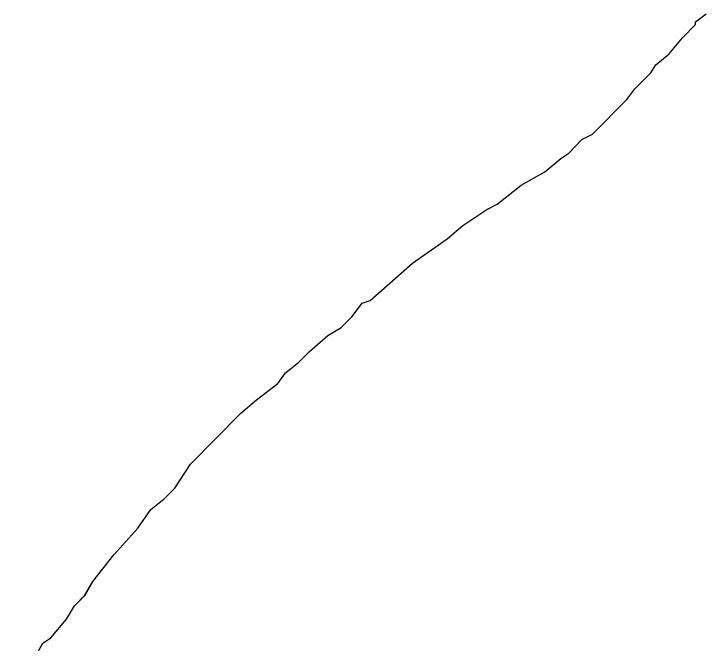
# Model space of a CAD drawing. Extents: x 3279314 to 3317160, y 734079 to 759431.
# Drawn here: x 3314259.3 to 3314339.4, y 742147.5 to 742220.4 of the extents above; entities that cross this region are included whole.
import ezdxf

# ---------------------------------------------------------------- set-up
doc = ezdxf.new("R2010")
doc.units = 0
for name, color, linetype in [('V-SITE-VEGE', 7, 'Continuous'), ('V-TOPO-SHOR', 7, 'Continuous'), ('V-WETL-SWMP', 7, 'Continuous')]:
    doc.layers.add(name, color=color, linetype=linetype)

msp = doc.modelspace()

# ---------------------------------------------------------------- linework, layer by layer
at = {"layer": 'V-SITE-VEGE'}
for p, q in [((3314338.162, 742219.429), (3314339.386, 742220.361)), ((3314336.636, 742217.572), (3314338.164, 742219.122)), ((3314338.164, 742219.122), (3314338.162, 742219.429)), ((3314335.11, 742215.716), (3314336.636, 742217.572)), ((3314333.58, 742214.475), (3314335.11, 742215.716)), ((3314332.97, 742213.549), (3314333.58, 742214.475)), ((3314331.137, 742211.688), (3314332.97, 742213.549)), ((3314330.222, 742210.451), (3314331.137, 742211.688)), ((3314326.249, 742206.422), (3314330.222, 742210.451)), ((3314325.022, 742205.8), (3314326.249, 742206.422)), ((3314323.494, 742204.251), (3314325.022, 742205.8)), ((3314320.739, 742202.078), (3314322.574, 742203.629)), ((3314322.574, 742203.629), (3314323.494, 742204.251)), ((3314317.981, 742200.52), (3314320.739, 742202.078)), ((3314315.226, 742198.349), (3314317.981, 742200.52)), ((3314313.999, 742197.724), (3314315.226, 742198.349)), ((3314311.243, 742195.859), (3314313.999, 742197.724)), ((3314309.408, 742194.308), (3314311.243, 742195.859)), ((3314305.424, 742191.509), (3314309.408, 742194.308)), ((3314300.532, 742187.171), (3314305.424, 742191.509)), ((3314298.39, 742185.309), (3314299.61, 742186.856)), ((3314299.61, 742186.856), (3314300.532, 742187.171)), ((3314297.169, 742184.07), (3314298.39, 742185.309)), ((3314295.635, 742183.136), (3314297.169, 742184.07)), ((3314293.495, 742181.275), (3314295.635, 742183.136)), ((3314292.272, 742180.036), (3314293.495, 742181.275)), ((3314290.74, 742178.795), (3314292.272, 742180.036)), ((3314289.827, 742177.558), (3314290.74, 742178.795)), ((3314287.377, 742175.694), (3314289.827, 742177.558)), ((3314285.542, 742174.144), (3314287.377, 742175.694)), ((3314279.734, 742168.258), (3314285.542, 742174.144)), ((3314277.908, 742165.474), (3314279.734, 742168.258)), ((3314276.685, 742164.235), (3314277.908, 742165.474)), ((3314275.155, 742162.994), (3314276.685, 742164.235)), ((3314273.631, 742160.832), (3314275.155, 742162.994)), ((3314270.883, 742157.735), (3314273.631, 742160.832)), ((3314268.442, 742154.641), (3314270.883, 742157.735)), ((3314267.53, 742153.096), (3314268.442, 742154.641)), ((3314266.308, 742151.857), (3314267.53, 742153.096)), ((3314265.394, 742150.311), (3314266.308, 742151.857)), ((3314263.563, 742148.144), (3314265.394, 742150.311)), ((3314259.299, 742141.654), (3314262.644, 742147.524)), ((3314262.644, 742147.524), (3314263.563, 742148.144))]:
    msp.add_line(p, q, dxfattribs=at)
at = {"layer": 'V-TOPO-SHOR'}
for p, q in [((3314338.162, 742219.429), (3314339.386, 742220.361)), ((3314336.636, 742217.572), (3314338.164, 742219.122)), ((3314338.164, 742219.122), (3314338.162, 742219.429)), ((3314335.11, 742215.716), (3314336.636, 742217.572)), ((3314333.58, 742214.475), (3314335.11, 742215.716)), ((3314332.97, 742213.549), (3314333.58, 742214.475)), ((3314331.137, 742211.688), (3314332.97, 742213.549)), ((3314330.222, 742210.451), (3314331.137, 742211.688)), ((3314326.249, 742206.422), (3314330.222, 742210.451)), ((3314325.022, 742205.8), (3314326.249, 742206.422)), ((3314323.494, 742204.251), (3314325.022, 742205.8)), ((3314320.739, 742202.078), (3314322.574, 742203.629)), ((3314322.574, 742203.629), (3314323.494, 742204.251)), ((3314317.981, 742200.52), (3314320.739, 742202.078)), ((3314315.226, 742198.349), (3314317.981, 742200.52)), ((3314313.999, 742197.724), (3314315.226, 742198.349)), ((3314311.243, 742195.859), (3314313.999, 742197.724)), ((3314309.408, 742194.308), (3314311.243, 742195.859)), ((3314305.424, 742191.509), (3314309.408, 742194.308)), ((3314300.532, 742187.171), (3314305.424, 742191.509)), ((3314298.39, 742185.309), (3314299.61, 742186.856)), ((3314299.61, 742186.856), (3314300.532, 742187.171)), ((3314297.169, 742184.07), (3314298.39, 742185.309)), ((3314295.635, 742183.136), (3314297.169, 742184.07)), ((3314293.495, 742181.275), (3314295.635, 742183.136)), ((3314292.272, 742180.036), (3314293.495, 742181.275)), ((3314290.74, 742178.795), (3314292.272, 742180.036)), ((3314289.827, 742177.558), (3314290.74, 742178.795)), ((3314287.377, 742175.694), (3314289.827, 742177.558)), ((3314285.542, 742174.144), (3314287.377, 742175.694)), ((3314279.734, 742168.258), (3314285.542, 742174.144)), ((3314277.908, 742165.474), (3314279.734, 742168.258)), ((3314276.685, 742164.235), (3314277.908, 742165.474)), ((3314275.155, 742162.994), (3314276.685, 742164.235)), ((3314273.631, 742160.832), (3314275.155, 742162.994)), ((3314270.883, 742157.735), (3314273.631, 742160.832)), ((3314268.442, 742154.641), (3314270.883, 742157.735)), ((3314267.53, 742153.096), (3314268.442, 742154.641)), ((3314266.308, 742151.857), (3314267.53, 742153.096)), ((3314265.394, 742150.311), (3314266.308, 742151.857)), ((3314263.563, 742148.144), (3314265.394, 742150.311)), ((3314259.299, 742141.654), (3314262.644, 742147.524)), ((3314262.644, 742147.524), (3314263.563, 742148.144))]:
    msp.add_line(p, q, dxfattribs=at)
at = {"layer": 'V-WETL-SWMP'}
for p, q in [((3314338.163, 742219.429), (3314339.387, 742220.36)), ((3314338.163, 742219.429), (3314339.387, 742220.36)), ((3314336.637, 742217.572), (3314338.165, 742219.121)), ((3314336.637, 742217.572), (3314338.165, 742219.121)), ((3314338.165, 742219.121), (3314338.163, 742219.429)), ((3314338.165, 742219.121), (3314338.163, 742219.429)), ((3314335.111, 742215.715), (3314336.637, 742217.572)), ((3314335.111, 742215.715), (3314336.637, 742217.572)), ((3314333.581, 742214.474), (3314335.111, 742215.715)), ((3314333.581, 742214.474), (3314335.111, 742215.715)), ((3314332.971, 742213.547), (3314333.581, 742214.474)), ((3314332.971, 742213.547), (3314333.581, 742214.474)), ((3314331.138, 742211.688), (3314332.971, 742213.547)), ((3314331.138, 742211.688), (3314332.971, 742213.547)), ((3314330.223, 742210.451), (3314331.138, 742211.688)), ((3314330.223, 742210.451), (3314331.138, 742211.688)), ((3314326.25, 742206.423), (3314330.223, 742210.451)), ((3314326.25, 742206.423), (3314330.223, 742210.451)), ((3314325.023, 742205.8), (3314326.25, 742206.423)), ((3314325.023, 742205.8), (3314326.25, 742206.423)), ((3314323.495, 742204.251), (3314325.023, 742205.8)), ((3314323.495, 742204.251), (3314325.023, 742205.8)), ((3314320.741, 742202.078), (3314322.576, 742203.629)), ((3314320.741, 742202.078), (3314322.576, 742203.629)), ((3314322.576, 742203.629), (3314323.495, 742204.251)), ((3314322.576, 742203.629), (3314323.495, 742204.251)), ((3314317.982, 742200.52), (3314320.741, 742202.078)), ((3314317.982, 742200.52), (3314320.741, 742202.078)), ((3314315.227, 742198.348), (3314317.982, 742200.52)), ((3314315.227, 742198.348), (3314317.982, 742200.52)), ((3314314, 742197.724), (3314315.227, 742198.348)), ((3314314, 742197.724), (3314315.227, 742198.348)), ((3314311.244, 742195.859), (3314314, 742197.724)), ((3314311.244, 742195.859), (3314314, 742197.724)), ((3314309.408, 742194.308), (3314311.244, 742195.859)), ((3314309.408, 742194.308), (3314311.244, 742195.859)), ((3314305.426, 742191.511), (3314309.408, 742194.308)), ((3314305.426, 742191.511), (3314309.408, 742194.308)), ((3314300.532, 742187.17), (3314305.426, 742191.511)), ((3314300.532, 742187.17), (3314305.426, 742191.511)), ((3314298.391, 742185.309), (3314299.611, 742186.856)), ((3314298.391, 742185.309), (3314299.611, 742186.856)), ((3314299.611, 742186.856), (3314300.532, 742187.17)), ((3314299.611, 742186.856), (3314300.532, 742187.17)), ((3314297.169, 742184.07), (3314298.391, 742185.309)), ((3314297.169, 742184.07), (3314298.391, 742185.309)), ((3314295.636, 742183.136), (3314297.169, 742184.07)), ((3314295.636, 742183.136), (3314297.169, 742184.07)), ((3314293.495, 742181.275), (3314295.636, 742183.136)), ((3314293.495, 742181.275), (3314295.636, 742183.136)), ((3314292.273, 742180.036), (3314293.495, 742181.275)), ((3314292.273, 742180.036), (3314293.495, 742181.275)), ((3314290.742, 742178.795), (3314292.273, 742180.036)), ((3314290.742, 742178.795), (3314292.273, 742180.036)), ((3314289.828, 742177.558), (3314290.742, 742178.795)), ((3314289.828, 742177.558), (3314290.742, 742178.795)), ((3314287.379, 742175.695), (3314289.828, 742177.558)), ((3314287.379, 742175.695), (3314289.828, 742177.558)), ((3314285.543, 742174.144), (3314287.379, 742175.695)), ((3314285.543, 742174.144), (3314287.379, 742175.695)), ((3314279.736, 742168.257), (3314285.543, 742174.144)), ((3314279.736, 742168.257), (3314285.543, 742174.144)), ((3314277.909, 742165.475), (3314279.736, 742168.257)), ((3314277.909, 742165.475), (3314279.736, 742168.257)), ((3314276.686, 742164.236), (3314277.909, 742165.475)), ((3314276.686, 742164.236), (3314277.909, 742165.475)), ((3314275.156, 742162.995), (3314276.686, 742164.236)), ((3314275.156, 742162.995), (3314276.686, 742164.236)), ((3314273.632, 742160.831), (3314275.156, 742162.995)), ((3314273.632, 742160.831), (3314275.156, 742162.995)), ((3314270.884, 742157.735), (3314273.632, 742160.831)), ((3314270.884, 742157.735), (3314273.632, 742160.831)), ((3314268.443, 742154.641), (3314270.884, 742157.735)), ((3314268.443, 742154.641), (3314270.884, 742157.735)), ((3314267.531, 742153.096), (3314268.443, 742154.641)), ((3314267.531, 742153.096), (3314268.443, 742154.641)), ((3314266.308, 742151.857), (3314267.531, 742153.096)), ((3314266.308, 742151.857), (3314267.531, 742153.096)), ((3314265.395, 742150.312), (3314266.308, 742151.857)), ((3314265.395, 742150.312), (3314266.308, 742151.857)), ((3314263.564, 742148.145), (3314265.395, 742150.312)), ((3314263.564, 742148.145), (3314265.395, 742150.312)), ((3314262.645, 742147.524), (3314263.564, 742148.145)), ((3314262.645, 742147.524), (3314263.564, 742148.145))]:
    msp.add_line(p, q, dxfattribs=at)

doc.saveas('drawing.dxf')
